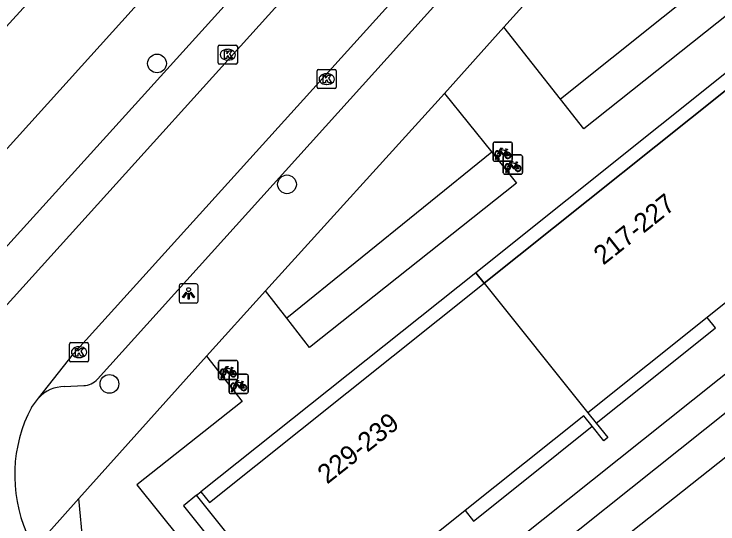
# Model space of a CAD drawing. Extents: x 159040 to 160094, y 381214 to 382518.
# Drawn here: x 159556.65 to 159593.38, y 381716.48 to 381743.07 of the extents above; entities that cross this region are included whole.
import ezdxf

# ---------------------------------------------------------------- set-up
doc = ezdxf.new("R2010")
doc.units = 0
for name, color, linetype in [('IMGEO_Boom', 7, 'Continuous'), ('IMGEO_Fietsenrek', 7, 'Continuous'), ('IMGEO_Haag', 7, 'Continuous'), ('IMGEO_Kolk', 7, 'Continuous'), ('IMGEO_Lichtpunt', 7, 'Continuous'), ('IMGEO_Pand', 7, 'Continuous'), ('IMGEO_Pand_nummerreeks', 7, 'Continuous'), ('IMGEO_Pand_overbouw', 7, 'Continuous'), ('IMGEO_Rijbaan_lokaal_open', 7, 'Continuous'), ('IMGEO_Voetpad_gesloten', 7, 'Continuous'), ('IMGEO_Voetpad_open', 7, 'Continuous')]:
    doc.layers.add(name, color=color, linetype=linetype)

msp = doc.modelspace()

# ---------------------------------------------------------------- linework, layer by layer
at = {"layer": 'IMGEO_Boom'}
for centre in [(159564.109, 381740.499), (159570.892, 381734.194), (159561.622, 381723.782)]:
    msp.add_circle(centre, 0.489, dxfattribs=at)
at = {"layer": 'IMGEO_Fietsenrek'}
for p, q in [((159581.726, 381736.4), (159582.567, 381736.4)), ((159582.567, 381736.4), (159581.726, 381736.4)), ((159581.651, 381735.475), (159581.651, 381736.316)), ((159581.651, 381736.316), (159581.651, 381735.475)), ((159582.651, 381736.325), (159582.651, 381735.484)), ((159582.651, 381735.484), (159582.651, 381736.325)), ((159581.778, 381735.484), (159581.817, 381735.644)), ((159581.847, 381735.632), (159581.812, 381735.484)), ((159581.889, 381735.656), (159581.888, 381735.66)), ((159581.92, 381735.667), (159581.921, 381735.66)), ((159581.928, 381735.63), (159581.963, 381735.484)), ((159582.18, 381734.8), (159582.18, 381735.641)), ((159582.18, 381735.641), (159582.18, 381734.8)), ((159582.255, 381735.725), (159583.096, 381735.725)), ((159583.096, 381735.725), (159582.255, 381735.725)), ((159582.338, 381735.949), (159582.374, 381735.854)), ((159583.18, 381735.65), (159583.18, 381734.809)), ((159583.18, 381734.809), (159583.18, 381735.65)), ((159582.576, 381735.4), (159581.735, 381735.4)), ((159581.735, 381735.4), (159582.576, 381735.4)), ((159581.812, 381735.484), (159581.778, 381735.484)), ((159581.93, 381735.484), (159581.896, 381735.626)), ((159581.963, 381735.484), (159581.93, 381735.484)), ((159582.867, 381735.274), (159582.903, 381735.179)), ((159582.307, 381734.809), (159582.346, 381734.969)), ((159582.376, 381734.957), (159582.341, 381734.809)), ((159582.418, 381734.981), (159582.417, 381734.985)), ((159582.459, 381734.809), (159582.425, 381734.951)), ((159582.449, 381734.992), (159582.45, 381734.985)), ((159582.457, 381734.955), (159582.492, 381734.809)), ((159583.105, 381734.725), (159582.264, 381734.725)), ((159582.264, 381734.725), (159583.105, 381734.725)), ((159582.341, 381734.809), (159582.307, 381734.809)), ((159582.492, 381734.809), (159582.459, 381734.809)), ((159567.398, 381725.008), (159568.239, 381725.008)), ((159568.239, 381725.008), (159567.398, 381725.008)), ((159567.323, 381724.083), (159567.323, 381724.924)), ((159567.323, 381724.924), (159567.323, 381724.083)), ((159568.323, 381724.933), (159568.323, 381724.092)), ((159568.323, 381724.092), (159568.323, 381724.933)), ((159567.45, 381724.092), (159567.489, 381724.252)), ((159567.519, 381724.24), (159567.484, 381724.092)), ((159567.561, 381724.264), (159567.56, 381724.268)), ((159567.592, 381724.275), (159567.593, 381724.268)), ((159567.941, 381724.286), (159568.782, 381724.286)), ((159568.782, 381724.286), (159567.941, 381724.286)), ((159568.01, 381724.557), (159568.046, 381724.462)), ((159568.248, 381724.008), (159567.407, 381724.008)), ((159567.407, 381724.008), (159568.248, 381724.008)), ((159567.484, 381724.092), (159567.45, 381724.092)), ((159567.602, 381724.092), (159567.568, 381724.234)), ((159567.6, 381724.238), (159567.635, 381724.092)), ((159567.635, 381724.092), (159567.602, 381724.092)), ((159567.866, 381723.361), (159567.866, 381724.202)), ((159567.866, 381724.202), (159567.866, 381723.361)), ((159568.866, 381724.211), (159568.866, 381723.37)), ((159568.866, 381723.37), (159568.866, 381724.211)), ((159567.993, 381723.37), (159568.032, 381723.53)), ((159568.062, 381723.518), (159568.027, 381723.37)), ((159568.104, 381723.542), (159568.103, 381723.546)), ((159568.145, 381723.37), (159568.111, 381723.512)), ((159568.135, 381723.553), (159568.136, 381723.546)), ((159568.143, 381723.516), (159568.178, 381723.37)), ((159568.553, 381723.835), (159568.589, 381723.74)), ((159568.791, 381723.286), (159567.95, 381723.286)), ((159567.95, 381723.286), (159568.791, 381723.286)), ((159568.027, 381723.37), (159567.993, 381723.37)), ((159568.178, 381723.37), (159568.145, 381723.37))]:
    msp.add_line(p, q, dxfattribs=at)
for points in [[(159581.964, 381735.926), (159582.059, 381736.09), (159582.145, 381736.076), (159582.147, 381736.067), (159582.091, 381736.056), (159582.064, 381736.011), (159582.32, 381735.97)], [(159582.32, 381735.97), (159582.345, 381736.019), (159582.339, 381736.023), (159582.316, 381736.027), (159582.304, 381736.034), (159582.303, 381736.037), (159582.305, 381736.042), (159582.4, 381736.027), (159582.402, 381736.017), (159582.392, 381736.004), (159582.38, 381735.998), (159582.366, 381736.004), (159582.338, 381735.949)], [(159581.985, 381735.874), (159581.933, 381735.784), (159581.893, 381735.759), (159581.894, 381735.806), (159581.949, 381735.9)], [(159582.26, 381735.682), (159582.21, 381735.682), (159582.019, 381735.933), (159582, 381735.901)], [(159582.307, 381735.945), (159582.05, 381735.986), (159582.033, 381735.957), (159582.2, 381735.737), (159582.307, 381735.945)], [(159582.355, 381735.847), (159582.325, 381735.924), (159582.216, 381735.706), (159582.259, 381735.706)], [(159582.289, 381735.706), (159582.409, 381735.705), (159582.365, 381735.819)], [(159582.385, 381735.826), (159582.44, 381735.681), (159582.29, 381735.681)], [(159582.493, 381735.251), (159582.588, 381735.415), (159582.674, 381735.401), (159582.676, 381735.392), (159582.62, 381735.381), (159582.593, 381735.336), (159582.849, 381735.295)], [(159582.836, 381735.27), (159582.579, 381735.311), (159582.562, 381735.282), (159582.729, 381735.062), (159582.836, 381735.27)], [(159582.849, 381735.295), (159582.874, 381735.344), (159582.868, 381735.348), (159582.845, 381735.352), (159582.833, 381735.359), (159582.832, 381735.362), (159582.834, 381735.367), (159582.929, 381735.352), (159582.931, 381735.342), (159582.921, 381735.329), (159582.909, 381735.323), (159582.895, 381735.329), (159582.867, 381735.274)], [(159582.514, 381735.199), (159582.462, 381735.109), (159582.422, 381735.084), (159582.423, 381735.131), (159582.478, 381735.225)], [(159582.789, 381735.007), (159582.739, 381735.007), (159582.548, 381735.258), (159582.529, 381735.226)], [(159582.884, 381735.172), (159582.854, 381735.249), (159582.745, 381735.031), (159582.788, 381735.031)], [(159582.818, 381735.031), (159582.938, 381735.03), (159582.894, 381735.144)], [(159582.914, 381735.151), (159582.969, 381735.006), (159582.819, 381735.006)], [(159567.636, 381724.534), (159567.731, 381724.698), (159567.817, 381724.684), (159567.819, 381724.675), (159567.763, 381724.664), (159567.736, 381724.619), (159567.992, 381724.578)], [(159567.992, 381724.578), (159568.017, 381724.627), (159568.011, 381724.631), (159567.988, 381724.635), (159567.976, 381724.642), (159567.975, 381724.645), (159567.977, 381724.65), (159568.072, 381724.635), (159568.074, 381724.625), (159568.064, 381724.612), (159568.052, 381724.606), (159568.038, 381724.612), (159568.01, 381724.557)], [(159567.657, 381724.482), (159567.605, 381724.392), (159567.565, 381724.367), (159567.566, 381724.414), (159567.621, 381724.508)], [(159567.932, 381724.29), (159567.882, 381724.29), (159567.691, 381724.541), (159567.672, 381724.509)], [(159567.979, 381724.553), (159567.722, 381724.594), (159567.705, 381724.565), (159567.872, 381724.345), (159567.979, 381724.553)], [(159568.027, 381724.455), (159567.997, 381724.532), (159567.888, 381724.314), (159567.931, 381724.314)], [(159567.961, 381724.314), (159568.081, 381724.313), (159568.037, 381724.427)], [(159568.057, 381724.434), (159568.112, 381724.289), (159567.962, 381724.289)], [(159568.179, 381723.812), (159568.274, 381723.976), (159568.36, 381723.962), (159568.362, 381723.953), (159568.306, 381723.942), (159568.279, 381723.897), (159568.535, 381723.856)], [(159568.535, 381723.856), (159568.56, 381723.905), (159568.554, 381723.909), (159568.531, 381723.913), (159568.519, 381723.92), (159568.518, 381723.923), (159568.52, 381723.928), (159568.615, 381723.913), (159568.617, 381723.903), (159568.607, 381723.89), (159568.595, 381723.884), (159568.581, 381723.89), (159568.553, 381723.835)], [(159568.2, 381723.76), (159568.148, 381723.67), (159568.108, 381723.645), (159568.109, 381723.692), (159568.164, 381723.786)], [(159568.475, 381723.568), (159568.425, 381723.568), (159568.234, 381723.819), (159568.215, 381723.787)], [(159568.522, 381723.831), (159568.265, 381723.872), (159568.248, 381723.843), (159568.415, 381723.623), (159568.522, 381723.831)], [(159568.57, 381723.733), (159568.54, 381723.81), (159568.431, 381723.592), (159568.474, 381723.592)], [(159568.504, 381723.592), (159568.624, 381723.591), (159568.58, 381723.705)], [(159568.6, 381723.712), (159568.655, 381723.567), (159568.505, 381723.567)]]:
    msp.add_lwpolyline(points, dxfattribs=at)
for centre, radius, start, end in [((159581.729, 381736.322), 0.0779, 92.4484, 184.2845), ((159581.729, 381736.322), 0.0779, 92.4484, 184.2845), ((159582.573, 381736.322), 0.0779, 2.4484, 94.2845), ((159582.573, 381736.322), 0.0779, 2.4484, 94.2845), ((159581.891, 381735.785), 0.159, 62.6766, 242.1369), ((159581.891, 381735.785), 0.129, 63.3192, 238.903), ((159581.871, 381735.656), 0.0499, 12.8025, 158.6934), ((159581.891, 381735.785), 0.159, 253.9967, 271.7867), ((159581.871, 381735.656), 0.0174, 12.8025, 163.4502), ((159581.891, 381735.785), 0.129, 253.415, 269.0204), ((159581.891, 381735.785), 0.129, 283.6043, 43.4302), ((159581.891, 381735.785), 0.159, 283.5766, 46.6042), ((159582.258, 381735.647), 0.0779, 92.4484, 184.2845), ((159582.258, 381735.647), 0.0779, 92.4484, 184.2845), ((159582.418, 381735.701), 0.159, 113.3408, 178.3217), ((159582.418, 381735.701), 0.159, 187.0065, 105.7708), ((159582.418, 381735.701), 0.129, 113.923, 177.9556), ((159582.418, 381735.701), 0.129, 188.6715, 104.5883), ((159583.102, 381735.647), 0.0779, 2.4484, 94.2845), ((159583.102, 381735.647), 0.0779, 2.4484, 94.2845), ((159581.729, 381735.478), 0.0779, 182.4484, 274.2845), ((159581.729, 381735.478), 0.0779, 182.4484, 274.2845), ((159582.42, 381735.11), 0.159, 62.6766, 242.1369), ((159582.573, 381735.478), 0.0779, 272.4484, 4.2845), ((159582.573, 381735.478), 0.0779, 272.4484, 4.2845), ((159582.42, 381735.11), 0.129, 63.3192, 238.903), ((159582.4, 381734.981), 0.0499, 12.8025, 158.6934), ((159582.42, 381735.11), 0.159, 253.9967, 271.7867), ((159582.4, 381734.981), 0.0174, 12.8025, 163.4502), ((159582.42, 381735.11), 0.129, 253.415, 269.0204), ((159582.42, 381735.11), 0.129, 283.6043, 43.4302), ((159582.42, 381735.11), 0.159, 283.5766, 46.6042), ((159582.947, 381735.026), 0.159, 113.3408, 178.3217), ((159582.947, 381735.026), 0.159, 187.0065, 105.7708), ((159582.947, 381735.026), 0.129, 113.923, 177.9556), ((159582.947, 381735.026), 0.129, 188.6715, 104.5883), ((159582.258, 381734.803), 0.0779, 182.4484, 274.2845), ((159582.258, 381734.803), 0.0779, 182.4484, 274.2845), ((159583.102, 381734.803), 0.0779, 272.4484, 4.2845), ((159583.102, 381734.803), 0.0779, 272.4484, 4.2845), ((159567.401, 381724.93), 0.0779, 92.4484, 184.2845), ((159567.401, 381724.93), 0.0779, 92.4484, 184.2845), ((159568.245, 381724.93), 0.0779, 2.4484, 94.2845), ((159568.245, 381724.93), 0.0779, 2.4484, 94.2845), ((159567.563, 381724.393), 0.159, 62.6766, 242.1369), ((159567.563, 381724.393), 0.129, 63.3192, 238.903), ((159567.543, 381724.264), 0.0499, 12.8025, 158.6934), ((159567.563, 381724.393), 0.159, 253.9967, 271.7867), ((159567.543, 381724.264), 0.0174, 12.8025, 163.4502), ((159567.563, 381724.393), 0.129, 253.415, 269.0204), ((159567.563, 381724.393), 0.129, 283.6043, 43.4302), ((159567.563, 381724.393), 0.159, 283.5766, 46.6042), ((159567.944, 381724.208), 0.0779, 92.4484, 184.2845), ((159567.944, 381724.208), 0.0779, 92.4484, 184.2845), ((159568.09, 381724.309), 0.159, 113.3408, 178.3217), ((159568.09, 381724.309), 0.159, 187.0065, 105.7708), ((159568.09, 381724.309), 0.129, 113.923, 177.9556), ((159568.09, 381724.309), 0.129, 188.6715, 104.5883), ((159568.788, 381724.208), 0.0779, 2.4484, 94.2845), ((159568.788, 381724.208), 0.0779, 2.4484, 94.2845), ((159567.401, 381724.086), 0.0779, 182.4484, 274.2845), ((159567.401, 381724.086), 0.0779, 182.4484, 274.2845), ((159568.245, 381724.086), 0.0779, 272.4484, 4.2845), ((159568.245, 381724.086), 0.0779, 272.4484, 4.2845), ((159568.106, 381723.671), 0.159, 62.6766, 242.1369), ((159568.106, 381723.671), 0.129, 63.3192, 238.903), ((159568.086, 381723.542), 0.0499, 12.8025, 158.6934), ((159568.106, 381723.671), 0.159, 253.9967, 271.7867), ((159568.086, 381723.542), 0.0174, 12.8025, 163.4502), ((159568.106, 381723.671), 0.129, 253.415, 269.0204), ((159568.106, 381723.671), 0.129, 283.6043, 43.4302), ((159568.106, 381723.671), 0.159, 283.5766, 46.6042), ((159568.633, 381723.587), 0.159, 113.3408, 178.3217), ((159568.633, 381723.587), 0.159, 187.0065, 105.7708), ((159568.633, 381723.587), 0.129, 113.923, 177.9556), ((159568.633, 381723.587), 0.129, 188.6715, 104.5883), ((159567.944, 381723.364), 0.0779, 182.4484, 274.2845), ((159567.944, 381723.364), 0.0779, 182.4484, 274.2845), ((159568.788, 381723.364), 0.0779, 272.4484, 4.2845), ((159568.788, 381723.364), 0.0779, 272.4484, 4.2845)]:
    msp.add_arc(centre, radius, start, end, dxfattribs=at)
at = {"layer": 'IMGEO_Haag'}
for points in [[(159595.879, 381747.215), (159585.166, 381738.629)], [(159581.579, 381735.87), (159570.881, 381727.211)], [(159595.132, 381721.03), (159582.165, 381710.744)]]:
    msp.add_lwpolyline(points, dxfattribs=at)
at = {"layer": 'IMGEO_Kolk'}
for p, q in [((159567.301, 381740.53), (159567.301, 381741.382)), ((159567.376, 381741.456), (159568.228, 381741.456)), ((159567.789, 381741.236), (159567.814, 381741.236)), ((159568.302, 381741.382), (159568.302, 381740.53)), ((159568.228, 381740.456), (159567.376, 381740.456)), ((159567.812, 381740.676), (159567.787, 381740.676)), ((159572.464, 381739.259), (159572.464, 381740.111)), ((159572.539, 381740.185), (159573.391, 381740.185)), ((159573.465, 381740.111), (159573.465, 381739.259)), ((159572.952, 381739.965), (159572.977, 381739.965)), ((159572.975, 381739.405), (159572.95, 381739.405)), ((159573.391, 381739.185), (159572.539, 381739.185)), ((159559.538, 381725.013), (159559.538, 381725.865)), ((159559.613, 381725.939), (159560.465, 381725.939)), ((159560.026, 381725.719), (159560.051, 381725.719)), ((159560.539, 381725.865), (159560.539, 381725.013)), ((159560.049, 381725.159), (159560.024, 381725.159)), ((159560.465, 381724.939), (159559.613, 381724.939))]:
    msp.add_line(p, q, dxfattribs=at)
for points in [[(159567.301, 381740.53), (159567.301, 381741.382)], [(159567.376, 381741.456), (159568.228, 381741.456)], [(159567.622, 381741.156), (159567.745, 381741.156), (159567.745, 381741.005), (159567.875, 381741.156), (159568.039, 381741.156), (159567.893, 381741.005), (159568.046, 381740.756), (159567.894, 381740.756), (159567.809, 381740.92), (159567.745, 381740.853), (159567.745, 381740.756), (159567.622, 381740.756), (159567.622, 381741.156)], [(159568.302, 381741.382), (159568.302, 381740.53)], [(159568.228, 381740.456), (159567.376, 381740.456)], [(159572.464, 381739.259), (159572.464, 381740.111)], [(159572.539, 381740.185), (159573.391, 381740.185)], [(159573.465, 381740.111), (159573.465, 381739.259)], [(159572.785, 381739.885), (159572.908, 381739.885), (159572.908, 381739.734), (159573.038, 381739.885), (159573.202, 381739.885), (159573.056, 381739.734), (159573.209, 381739.485), (159573.057, 381739.485), (159572.972, 381739.649), (159572.908, 381739.582), (159572.908, 381739.485), (159572.785, 381739.485), (159572.785, 381739.885)], [(159573.391, 381739.185), (159572.539, 381739.185)], [(159559.538, 381725.013), (159559.538, 381725.865)], [(159559.613, 381725.939), (159560.465, 381725.939)], [(159560.539, 381725.865), (159560.539, 381725.013)], [(159559.859, 381725.639), (159559.982, 381725.639), (159559.982, 381725.488), (159560.112, 381725.639), (159560.276, 381725.639), (159560.13, 381725.488), (159560.283, 381725.239), (159560.131, 381725.239), (159560.046, 381725.403), (159559.982, 381725.336), (159559.982, 381725.239), (159559.859, 381725.239), (159559.859, 381725.639)], [(159560.465, 381724.939), (159559.613, 381724.939)]]:
    msp.add_lwpolyline(points, dxfattribs=at)
for centre, start, end in [((159567.378, 381741.38), 91.552, 178.448), ((159567.378, 381741.38), 91.552, 178.448), ((159568.226, 381741.38), 1.552, 88.448), ((159568.226, 381741.38), 1.552, 88.448), ((159567.378, 381740.532), 181.552, 268.448), ((159567.378, 381740.532), 181.552, 268.448), ((159568.226, 381740.532), 271.552, 358.448), ((159568.226, 381740.532), 271.552, 358.448), ((159572.541, 381740.109), 91.552, 178.448), ((159572.541, 381740.109), 91.552, 178.448), ((159573.389, 381740.109), 1.552, 88.448), ((159573.389, 381740.109), 1.552, 88.448), ((159572.541, 381739.261), 181.552, 268.448), ((159572.541, 381739.261), 181.552, 268.448), ((159573.389, 381739.261), 271.552, 358.448), ((159573.389, 381739.261), 271.552, 358.448), ((159559.615, 381725.863), 91.552, 178.448), ((159559.615, 381725.863), 91.552, 178.448), ((159560.463, 381725.863), 1.552, 88.448), ((159560.463, 381725.863), 1.552, 88.448), ((159559.615, 381725.015), 181.552, 268.448), ((159559.615, 381725.015), 181.552, 268.448), ((159560.463, 381725.015), 271.552, 358.448), ((159560.463, 381725.015), 271.552, 358.448)]:
    msp.add_arc(centre, 0.0765, start, end, dxfattribs=at)
for centre, major_axis, ratio, start_param, end_param in [((159567.788, 381740.956), (-0.387, 0.002), 0.722429, 4.712389, 7.853982), ((159567.813, 381740.956), (-0.39, 0.002), 0.717154, 1.570796, 4.712389), ((159572.951, 381739.685), (-0.387, 0.002), 0.722429, 4.712389, 7.853982), ((159572.976, 381739.685), (-0.39, 0.002), 0.717154, 1.570796, 4.712389), ((159560.025, 381725.439), (-0.387, 0.002), 0.722429, 4.712389, 7.853982), ((159560.05, 381725.439), (-0.39, 0.002), 0.717154, 1.570796, 4.712389)]:
    msp.add_ellipse(centre, major_axis=major_axis, ratio=ratio, start_param=start_param, end_param=end_param, dxfattribs=at)
at = {"layer": 'IMGEO_Lichtpunt'}
for p, q in [((159565.257, 381728.906), (159565.257, 381728.099)), ((159565.257, 381728.906), (159565.257, 381728.099)), ((159566.159, 381729.001), (159565.351, 381729.001)), ((159566.159, 381729.001), (159565.351, 381729.001)), ((159566.253, 381728.099), (159566.253, 381728.906)), ((159566.253, 381728.099), (159566.253, 381728.906)), ((159565.351, 381728.005), (159566.159, 381728.005)), ((159565.351, 381728.005), (159566.159, 381728.005))]:
    msp.add_line(p, q, dxfattribs=at)
for points in [[(159565.631, 381728.57), (159565.67, 381728.542), (159565.482, 381728.28), (159565.444, 381728.307), (159565.631, 381728.57)], [(159565.733, 381728.522), (159565.78, 381728.522), (159565.78, 381728.2), (159565.733, 381728.2), (159565.733, 381728.522)], [(159565.843, 381728.542), (159565.881, 381728.569), (159566.068, 381728.307), (159566.029, 381728.279), (159565.843, 381728.542)]]:
    msp.add_lwpolyline(points, dxfattribs=at)
msp.add_circle((159565.756, 381728.704), 0.0994, dxfattribs=at)
for centre, start, end in [((159565.351, 381728.906), 90, 180), ((159565.351, 381728.906), 90, 180), ((159566.159, 381728.906), 0, 90), ((159566.159, 381728.906), 0, 90), ((159565.351, 381728.099), 180, 270), ((159565.351, 381728.099), 180, 270), ((159566.159, 381728.099), 270, 0), ((159566.159, 381728.099), 270, 360)]:
    msp.add_arc(centre, 0.0946, start, end, dxfattribs=at)
at = {"layer": 'IMGEO_Pand'}
for points in [[(159558.7, 381745.132), (159556.06, 381742.218), (159555.476, 381742.747), (159553.894, 381741.001)], [(159595.564, 381740.514), (159581.175, 381729.034)], [(159600.899, 381733.713), (159601.338, 381733.163), (159601.932, 381732.42), (159601.724, 381732.25), (159601.131, 381732.998), (159600.7, 381733.542), (159594.499, 381728.591), (159592.826, 381727.256), (159586.593, 381722.28)], [(159566.17, 381717.985), (159566.402, 381718.151), (159566.839, 381717.597), (159581.175, 381729.034)], [(159581.175, 381729.034), (159586.593, 381722.28)], [(159586.593, 381722.28), (159587.032, 381721.737), (159587.634, 381720.991), (159587.427, 381720.82), (159586.826, 381721.573), (159586.386, 381722.126), (159580.196, 381717.178), (159578.514, 381715.834), (159572.255, 381710.832), (159572.692, 381710.285), (159572.587, 381710.201), (159572.458, 381710.098)], [(159572.458, 381710.098), (159566.17, 381717.985)]]:
    msp.add_lwpolyline(points, dxfattribs=at)
at = {"layer": 'IMGEO_Pand_overbouw'}
for points in [[(159581.175, 381729.034), (159595.564, 381740.514), (159595.131, 381741.067), (159580.744, 381729.571)], [(159581.175, 381729.034), (159580.744, 381729.571), (159566.402, 381718.151), (159566.839, 381717.597)], [(159592.826, 381727.256), (159586.593, 381722.28), (159587.032, 381721.737), (159590.536, 381724.531), (159593.264, 381726.707)], [(159586.826, 381721.573), (159586.386, 381722.126), (159580.196, 381717.178), (159580.632, 381716.632), (159583.306, 381718.765)]]:
    msp.add_lwpolyline(points, close=True, dxfattribs=at)
at = {"layer": 'IMGEO_Rijbaan_lokaal_open'}
for points in [[(159557.919, 381723.045), (159559.749, 381725.348), (159600.356, 381770.24)], [(159591.512, 381766.925), (159538.424, 381708.169), (159529.21, 381698.27)], [(159557.557, 381722.559), (159557.919, 381723.045)]]:
    msp.add_lwpolyline(points, dxfattribs=at)
msp.add_arc((159564.218, 381719.029), 7.539, 152.0789, 203.5058, dxfattribs=at)
at = {"layer": 'IMGEO_Voetpad_gesloten'}
for points in [[(159573.794, 381708.392), (159616.964, 381742.797), (159619.451, 381742.729), (159647.604, 381716.715)], [(159581.023, 381712.115), (159593.993, 381722.444)]]:
    msp.add_lwpolyline(points, dxfattribs=at)
at = {"layer": 'IMGEO_Voetpad_open'}
for points in [[(159588.398, 381771.639), (159583.281, 381765.969), (159532.504, 381709.756), (159524.837, 381701.556)], [(159560.998, 381724.03), (159599.764, 381766.979)], [(159529.392, 381701.303), (159587.875, 381765.875)], [(159582.201, 381742.385), (159591.503, 381752.685)], [(159595.879, 381747.215), (159597.139, 381745.64), (159586.379, 381737.091), (159585.166, 381738.629)], [(159582.201, 381742.385), (159579.116, 381738.929)], [(159585.166, 381738.629), (159582.201, 381742.385)], [(159569.772, 381728.646), (159579.116, 381738.929)], [(159579.116, 381738.929), (159581.579, 381735.87)], [(159581.579, 381735.87), (159582.875, 381734.26), (159572.06, 381725.685), (159570.881, 381727.211)], [(159569.772, 381728.646), (159566.699, 381725.224)], [(159570.881, 381727.211), (159569.772, 381728.646)], [(159566.699, 381725.224), (159568.551, 381722.872), (159563.051, 381718.519), (159572.179, 381707.164), (159570.549, 381705.912), (159560.25, 381715.4), (159560.033, 381717.807)], [(159560.033, 381717.807), (159566.699, 381725.224)], [(159559.282, 381723.646), (159560.281, 381723.695)], [(159560.033, 381717.807), (159557.749, 381715.249)], [(159566.17, 381717.985), (159565.488, 381717.432), (159571.787, 381709.562)]]:
    msp.add_lwpolyline(points, dxfattribs=at)
for centre, radius, start, end in [((159560.255, 381724.685), 0.99, 271.4827, 318.6036), ((159559.297, 381721.765), 1.881, 90.4638, 137.1253)]:
    msp.add_arc(centre, radius, start, end, dxfattribs=at)

# ---------------------------------------------------------------- texts
at = {"layer": 'IMGEO_Pand_nummerreeks'}
for s, p in [('217-227', (159587.399, 381729.949)), ('229-239', (159572.988, 381718.526))]:
    msp.add_text(s, height=1, rotation=38.4023, dxfattribs=at).set_placement(p)

doc.saveas('drawing.dxf')
